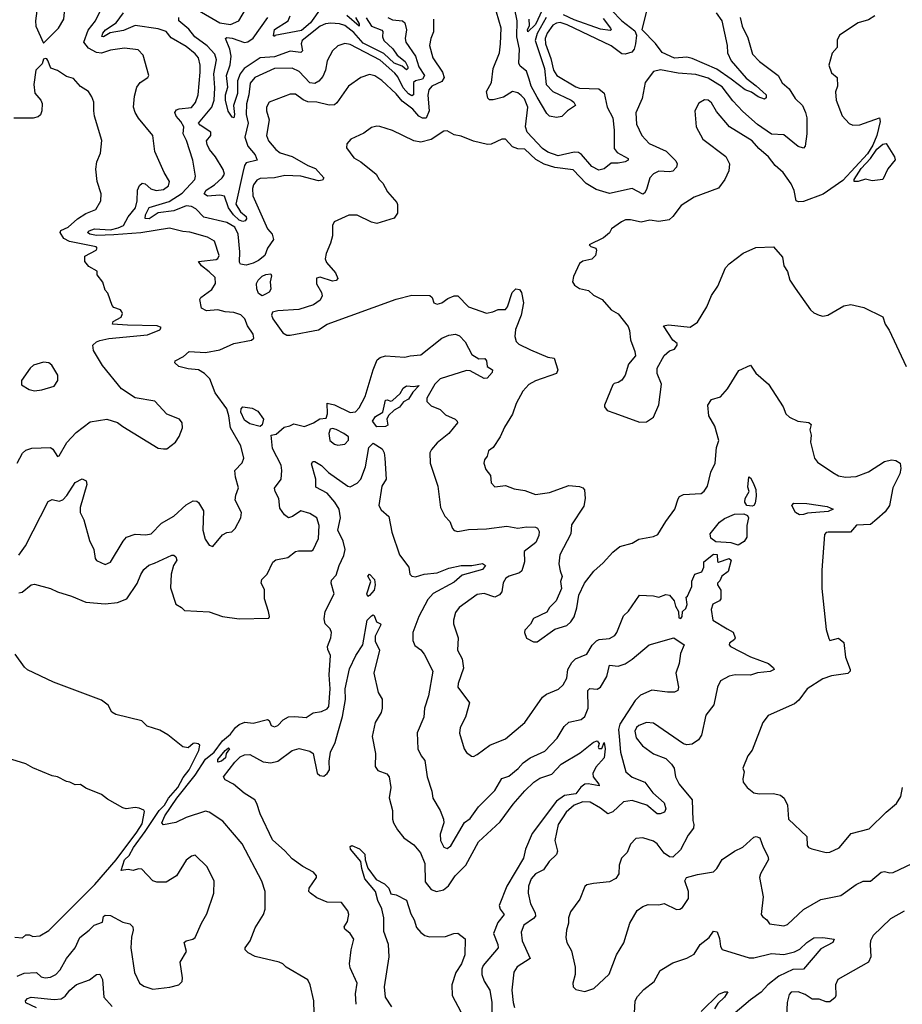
# Model space of a CAD drawing. Extents: x 1552294 to 1694791, y 811929 to 917222.
# Tile 506 of 643: x 1654660 to 1659666, y 879885 to 885472. Entities that reach past the tile are written whole.
import ezdxf

# ---------------------------------------------------------------- set-up
doc = ezdxf.new("R2010")
doc.units = 0

msp = doc.modelspace()

# ---------------------------------------------------------------- linework, layer by layer
at = {"layer": '0CON10XD'}
for points in [[(1654795, 885340), (1654881.2, 885425), (1654910, 885475), (1654917, 885533), (1654905.8, 885585), (1654876.7, 885626.7), (1654863, 885633), (1654843.9, 885636.1), (1654815, 885622), (1654757, 885523), (1654750, 885465), (1654752.5, 885435), (1654795, 885340)], [(1655668.5, 885528.5), (1655795.8, 885455), (1655855, 885445.3), (1655903.3, 885465), (1655974, 885586)], [(1657645.8, 885484.2), (1657595, 885393.8), (1657584.4, 885355), (1657636.8, 885195), (1657646.1, 885105), (1657684, 885064), (1657787.3, 885015), (1657802.7, 885005), (1657811.9, 884985), (1657766.9, 884955), (1657735, 884922.9), (1657705, 884917.8), (1657665, 884924.4), (1657649.2, 884939.2), (1657595, 885032.5), (1657561, 885095), (1657550.3, 885135), (1657535, 885179.4), (1657499.5, 885209.5), (1657492, 885225), (1657494.8, 885305), (1657479.7, 885375), (1657482.4, 885465), (1657452.7, 885605)], [(1654655, 882434.4), (1654693, 882487), (1654821.4, 882738.6), (1654845, 882749.7), (1654885, 882740.7), (1654905, 882747.5), (1654928.1, 882771.9), (1654975, 882846.9), (1655015, 882867.5), (1655036.4, 882856.4), (1655040.8, 882835), (1655003.4, 882705), (1655003.1, 882675), (1655024, 882634), (1655057, 882517), (1655080, 882465), (1655088, 882415), (1655095, 882403.8), (1655145, 882380), (1655175.6, 882394.4), (1655246.9, 882513.1), (1655266, 882535), (1655315, 882553.1), (1655375, 882549.1), (1655406.1, 882553.9), (1655464.5, 882615.5), (1655535, 882654.5), (1655605, 882719.4), (1655645, 882741.9), (1655665, 882740.6), (1655675, 882733.1), (1655702.2, 882685), (1655699.4, 882575), (1655712.5, 882525), (1655735, 882490), (1655755, 882483.8), (1655810.8, 882549.2), (1655835, 882562.2), (1655863.9, 882566.1), (1655883.3, 882585), (1655914, 882645), (1655918.1, 882675), (1655882.5, 882745), (1655885.8, 882774.2), (1655901.4, 882815), (1655884.4, 882875.6), (1655880.8, 882915), (1655922.3, 882957.7), (1655932, 882985), (1655914.4, 883055), (1655856.4, 883156.4), (1655846.9, 883225), (1655835, 883264.3), (1655769.5, 883355), (1655739.4, 883435), (1655708.2, 883465), (1655675.2, 883485.2), (1655615, 883491.1), (1655562.5, 883505), (1655540, 883525), (1655542.7, 883537.3), (1655588.9, 883561.1), (1655621.4, 883588.6), (1655715, 883583.4), (1655795, 883598), (1655874.2, 883635), (1655975, 883653.8), (1655989, 883665), (1655985, 883688.4), (1655953.1, 883735), (1655938.1, 883775), (1655915, 883798.3), (1655875, 883811.4), (1655824.8, 883814.8), (1655785, 883825.4), (1655719.5, 883819.5), (1655692.2, 883835), (1655681.4, 883885), (1655686.9, 883895), (1655749.2, 883940.7), (1655771.7, 883975), (1655768.6, 884008.6), (1655735, 884041.7), (1655691.8, 884075), (1655675, 884100), (1655775, 884111.2), (1655785, 884116.7), (1655791.4, 884135), (1655764.7, 884214.7), (1655725, 884238.9), (1655625, 884267.1), (1655585, 884269.5), (1655510.2, 884290.2), (1655347.3, 884262.7), (1655195, 884252), (1655095, 884247.8), (1655057.5, 884255), (1655045.6, 884265), (1655054.3, 884275), (1655085, 884285.7), (1655175, 884280), (1655219.6, 884290.4), (1655248.1, 884305), (1655276.2, 884353.8), (1655317.5, 884405), (1655327.2, 884445), (1655328.7, 884505), (1655339.4, 884530.6), (1655354.5, 884545.5), (1655371.7, 884541.7), (1655405, 884511.9), (1655435, 884502.6), (1655475, 884508.2), (1655505, 884529.4), (1655509.6, 884555), (1655479.5, 884605), (1655427.5, 884725), (1655415.6, 884815.6), (1655335, 884914.2), (1655315.5, 884945), (1655305.5, 884975), (1655311.4, 885038.6), (1655325, 885090), (1655343.7, 885116.3), (1655387.5, 885145), (1655392.5, 885155), (1655361.2, 885271.2), (1655332, 885302), (1655255, 885310.9), (1655175, 885299.5), (1655125, 885283.3), (1655095, 885285.2), (1655050.3, 885310.3), (1655024, 885344), (1655047.9, 885412.1), (1655090.8, 885465), (1655121, 885529)], [(1656371.1, 885538.9), (1656310.6, 885455), (1656259.1, 885410.9), (1656107, 885383), (1656105, 885377.5), (1656100, 885380), (1656105, 885416.7), (1656183.1, 885465), (1656194.4, 885494.4)], [(1658016.8, 885526.8), (1658075, 885466.6), (1658150, 885410), (1658159.1, 885385), (1658153.4, 885335), (1658146.1, 885305), (1658131.9, 885288.1), (1658095, 885276.9), (1658075, 885278.8), (1658015, 885323.5), (1657765, 885443.8), (1657725, 885455.9), (1657705, 885453.5), (1657685, 885441.4), (1657651.4, 885395), (1657639.8, 885365), (1657642.1, 885335), (1657672.4, 885252.4), (1657688.7, 885185), (1657706.1, 885155), (1657815, 885091.1), (1657835.4, 885084.6), (1657945, 885079.6), (1657975.5, 885055), (1657992.6, 884975), (1658024.6, 884915), (1658032.7, 884845), (1658031.7, 884741.8), (1658049.2, 884719.2), (1658110.8, 884685), (1658111.2, 884675), (1658094.6, 884665.4), (1658055, 884658.7), (1658015, 884658.6), (1657975, 884625.3), (1657945, 884618.8), (1657905, 884638.4), (1657847.5, 884707.5), (1657829.2, 884719.2), (1657805, 884720.7), (1657715, 884700.6), (1657655, 884720.6), (1657625, 884741.9), (1657539.1, 884835), (1657529.3, 884865), (1657542.9, 884975), (1657522.6, 885022.6), (1657505, 885042.3), (1657485, 885057.8), (1657455, 885065.2), (1657405, 885032.3), (1657345, 885017.5), (1657325, 885018.1), (1657315, 885026.9), (1657307.9, 885065), (1657337.1, 885115), (1657346.6, 885195), (1657381.1, 885285), (1657386.7, 885335), (1657390.9, 885425), (1657365.3, 885515)], [(1657622.8, 885527.2), (1657585.1, 885445), (1657543, 885403), (1657541.3, 885415), (1657550.9, 885439.1), (1657549.6, 885475)], [(1657007.5, 885475), (1657006.4, 885403.6), (1656992.2, 885365), (1656983.8, 885325), (1657002.7, 885255), (1657058.4, 885175), (1657067.2, 885145), (1657055, 885121.2), (1656998.5, 885095), (1656980.3, 885075), (1656975.8, 885044.2), (1656983.4, 884955), (1656965, 884913.5), (1656945, 884913.1), (1656925, 884924.8), (1656890, 884965), (1656829.6, 885009.6), (1656795, 885051.6), (1656715, 885127.9), (1656675, 885152.9), (1656645, 885160.9), (1656595.3, 885144.7), (1656525, 885095.6), (1656459.6, 885000.4), (1656445, 884988.5), (1656415, 884987.5), (1656345, 885004.7), (1656295, 885006.8), (1656268, 885018), (1656225, 885050), (1656195, 885050), (1656075, 885004), (1656060, 884975), (1656060, 884955), (1656075.7, 884905), (1656060.6, 884815), (1656072.2, 884785), (1656113.3, 884735), (1656136.7, 884716.8), (1656205, 884696.8), (1656295, 884645.3), (1656338.2, 884628.2), (1656386.2, 884575), (1656377.4, 884562.6), (1656355, 884558), (1656254, 884584), (1656165, 884588.5), (1656105, 884575.2), (1656025, 884570.4), (1656005, 884561.1), (1655986.2, 884535), (1655980, 884515), (1655983, 884473), (1656065, 884285.7), (1656093.1, 884255), (1656099.2, 884225), (1656065.6, 884175), (1656051.5, 884135), (1656014.8, 884105), (1655985, 884090.4), (1655945, 884080), (1655913.1, 884085), (1655906.9, 884096.9), (1655908.7, 884155), (1655899.3, 884255), (1655880.3, 884295), (1655835, 884320.6), (1655705, 884351.6), (1655659, 884399), (1655635, 884412.5), (1655605, 884415.9), (1655535, 884386.8), (1655445, 884376.5), (1655395, 884343), (1655371.3, 884345), (1655373.3, 884365), (1655395, 884406.1), (1655508.5, 884441.5), (1655581.6, 884488.4), (1655652.9, 884565), (1655656.5, 884585), (1655642.9, 884675), (1655606.1, 884786.1), (1655587.1, 884825), (1655590.4, 884865), (1655574.8, 884895), (1655547, 884925), (1655539.3, 884945), (1655550, 884960), (1655565, 884967.4), (1655635, 884974.6), (1655658.2, 885001.8), (1655672.9, 885045), (1655684.2, 885175), (1655684.7, 885215), (1655675.3, 885255), (1655655, 885279.4), (1655605, 885319.3), (1655519.6, 885369.6), (1655490.7, 885405), (1655445, 885421.3), (1655315, 885439.8), (1655249.5, 885410.5), (1655172.9, 885397.1), (1655135, 885374.7), (1655126.4, 885376.4), (1655132.1, 885395), (1655147.8, 885415), (1655208.2, 885455), (1655249.3, 885510.7)], [(1656749.2, 885485), (1656775, 885472.3), (1656830.8, 885465), (1656844.1, 885454.1), (1656853.5, 885415), (1656846.5, 885365), (1656849.7, 885345), (1656905.2, 885265), (1656924.4, 885205), (1656955.5, 885155), (1656945.4, 885134.6), (1656905.1, 885124.9), (1656894.2, 885115.8), (1656893.3, 885046.7), (1656885, 885039.6), (1656865, 885052), (1656834.6, 885085), (1656805, 885148.7), (1656788.7, 885168.7), (1656705, 885243.2), (1656535, 885331.3), (1656505, 885337.9), (1656465, 885324.3), (1656433.7, 885296.3), (1656405, 885238.8), (1656394, 885185), (1656379.4, 885150.6), (1656356.8, 885123.2), (1656335, 885111.1), (1656305, 885113.5), (1656245, 885178.1), (1656205, 885197.2), (1656105, 885195.3), (1655994.8, 885145.2), (1655968, 885112), (1655960.7, 885045), (1655946.6, 884995), (1655944.8, 884935.2), (1655956.2, 884885), (1655938.1, 884805), (1655954.6, 884754.6), (1655995.9, 884705), (1656008.1, 884675), (1655945, 884659.5), (1655934.9, 884645.1), (1655925, 884605.8), (1655885.9, 884425), (1655912.6, 884382.6), (1655945.7, 884355), (1655947.1, 884342.9), (1655939.4, 884330.6), (1655925, 884327.1), (1655905, 884334.1), (1655873.2, 884365), (1655844.2, 884405), (1655821.1, 884471.1), (1655795, 884477.3), (1655725, 884471.8), (1655707.3, 884485), (1655718.1, 884505), (1655765, 884535.8), (1655809.2, 884575), (1655821.3, 884595), (1655815, 884621.4), (1655770, 884695), (1655736.5, 884735), (1655722.7, 884765), (1655719.4, 884785), (1655744.3, 884815), (1655744.3, 884835), (1655683.3, 884873.3), (1655674.2, 884885), (1655749.5, 884975), (1655762.4, 885015), (1655766.6, 885085), (1655760.5, 885165), (1655776.4, 885245), (1655766.3, 885276.3), (1655723.3, 885323.3), (1655653.9, 885375), (1655618.8, 885418.8), (1655562.5, 885465), (1655562, 885485)], [(1655933.9, 885195), (1655910.6, 885165), (1655896.1, 885125), (1655895, 885053.8), (1655873.5, 884985), (1655878.9, 884935), (1655875.5, 884915), (1655865, 884920), (1655842.3, 884952.3), (1655828, 885015), (1655828.4, 885045), (1655841, 885089), (1655834.1, 885155.9), (1655853.7, 885216.3), (1655859.7, 885265), (1655851.8, 885305), (1655826.9, 885365), (1655835, 885370.9), (1655865, 885367.3), (1655935, 885342.7), (1655955, 885346.1), (1655985, 885368), (1656066.8, 885485)], [(1656625, 885482), (1656656, 885435), (1656715, 885413.3), (1656720, 885405), (1656717.4, 885375), (1656725.5, 885355), (1656776.1, 885306.1), (1656801.7, 885271.7), (1656846.7, 885235), (1656861.9, 885205), (1656862.5, 885195), (1656855, 885187.5), (1656828.8, 885208.8), (1656785, 885226.5), (1656725, 885279.7), (1656609.3, 885339.3), (1656555, 885400.4), (1656505, 885439.3), (1656475, 885449.2), (1656425, 885452.5), (1656395, 885448.4), (1656364.6, 885435), (1656261.8, 885355), (1656256.9, 885335), (1656263.7, 885296.3), (1656255, 885286.5), (1656195, 885293.8), (1656105, 885262.3), (1656025, 885256.6), (1655933.9, 885195)], [(1658746.6, 885485), (1658757.3, 885435), (1658789.9, 885369.9), (1658816.7, 885276.7), (1658855.6, 885235), (1658961.9, 885155), (1658984.7, 885114.7), (1659025, 885079.1), (1659058.5, 885025), (1659100.9, 884985), (1659117.1, 884945), (1659124.1, 884915), (1659124.6, 884825), (1659115.8, 884755), (1659105, 884743.1), (1659075, 884753.5), (1658995, 884819.5), (1658925, 884823.3), (1658845, 884876.7), (1658761, 884951), (1658705, 885012.2), (1658645, 885091.7), (1658565, 885140), (1658495, 885161), (1658395, 885168.7), (1658295, 885187.3), (1658255, 885178.6), (1658207.5, 885115), (1658190.8, 885025), (1658155.6, 884944.4), (1658158.9, 884878.9), (1658188.6, 884815), (1658230, 884770), (1658326.7, 884726.7), (1658381.2, 884671.2), (1658389.5, 884655), (1658385.6, 884635), (1658365, 884612.9), (1658345, 884608.2), (1658285, 884612.4), (1658255, 884596.8), (1658235, 884574.4), (1658215, 884508.1), (1658205, 884487.8), (1658195, 884482.3), (1658135, 884514.6), (1658005, 884486.1), (1657929, 884509), (1657873.4, 884543.4), (1657800.1, 884620.1), (1657695, 884634.2), (1657635, 884652.3), (1657588.4, 884678.4), (1657525, 884737.2), (1657485, 884739.3), (1657455, 884751.5), (1657415, 884794.5), (1657395, 884794.4), (1657335, 884766.9), (1657313.7, 884763.7), (1657235, 884783.6), (1657165, 884811.8), (1657125, 884818.9), (1657085, 884842), (1657065, 884840), (1656995, 884791.9), (1656935, 884778.1), (1656895, 884785.7), (1656773.9, 884843.9), (1656703.6, 884866.4), (1656685, 884868.8), (1656655, 884861.2), (1656612.1, 884827.9), (1656538, 884795), (1656515, 884767.5), (1656514.2, 884745), (1656555, 884688), (1656595, 884665.8), (1656681.2, 884595), (1656698.8, 884565), (1656720, 884545), (1656746.7, 884495), (1656798.8, 884435), (1656804, 884424), (1656803.8, 884375), (1656784.2, 884345.8), (1656685, 884315.7), (1656655, 884323.1), (1656575, 884362.7), (1656527.2, 884362.8), (1656444.2, 884325.8), (1656433.8, 884305), (1656433.9, 884276.1), (1656434, 884245), (1656424, 884205), (1656398, 884145), (1656392.2, 884115), (1656400.7, 884095), (1656451.6, 884035), (1656465.6, 884004.4), (1656455, 883992.5), (1656435, 883988.5), (1656365, 884010.8), (1656344.4, 884005.6), (1656344.2, 883974.2), (1656372, 883925), (1656375.8, 883905), (1656365, 883881.2), (1656326, 883855), (1656242.7, 883827.3), (1656125, 883820.6), (1656095, 883812.4), (1656088.2, 883795), (1656095.7, 883775), (1656152.3, 883695), (1656175, 883681.7), (1656195, 883681.3), (1656355, 883713), (1656403.5, 883745), (1656795, 883886.9), (1656885, 883910), (1656986.5, 883906.5), (1657000, 883895), (1657010, 883865), (1657027.5, 883857.5), (1657055, 883866.5), (1657089.2, 883890.8), (1657125, 883904.5), (1657145, 883905.6), (1657205, 883843.5), (1657307.3, 883807.3), (1657344.5, 883814.5), (1657375, 883828.5), (1657415, 883827.7), (1657426.5, 883843.5), (1657454.4, 883925), (1657475, 883945.7), (1657495, 883941.2), (1657506.9, 883925), (1657517.5, 883865), (1657504.6, 883795), (1657473.1, 883715), (1657468.9, 883675), (1657476.2, 883646.2), (1657491.5, 883631.5), (1657558.1, 883598.1), (1657655, 883556.9), (1657691.7, 883551.7), (1657713.3, 883485), (1657705, 883464.6), (1657585, 883423.8), (1657548.3, 883401.7), (1657514.5, 883365), (1657476.7, 883295), (1657455.6, 883234.4), (1657410.2, 883159.8), (1657386, 883105), (1657346.2, 883045), (1657318.8, 883025), (1657312, 882995), (1657296, 882975), (1657292.5, 882955), (1657305, 882920), (1657330.8, 882885), (1657335, 882843.3), (1657355, 882822), (1657415, 882829.2), (1657465, 882809.4), (1657525, 882800), (1657585, 882777.1), (1657665, 882789.3), (1657775, 882828.4), (1657835, 882823.5), (1657855, 882815.7), (1657863.6, 882805), (1657868, 882755), (1657859.1, 882710.9), (1657790.8, 882605), (1657787.1, 882555), (1657724.2, 882435), (1657718, 882385), (1657726.2, 882345), (1657736.4, 882313.6), (1657727.5, 882285), (1657733.3, 882245), (1657703.3, 882175), (1657665, 882136.7), (1657649.3, 882110.7), (1657573.8, 882075), (1657557.3, 882042.7), (1657525, 882007.5), (1657523.8, 881995), (1657535, 881963.3), (1657575, 881941.2), (1657595, 881941.2), (1657695.5, 882014.5), (1657763.8, 882035), (1657786, 882055), (1657805.6, 882084.4), (1657821.2, 882135), (1657832.5, 882207.5), (1657864.4, 882275.6), (1657916.3, 882343.7), (1657969.8, 882390.2), (1658025, 882450.8), (1658065, 882482.5), (1658135, 882502), (1658171.2, 882525), (1658255, 882539.1), (1658279.4, 882550.6), (1658324.2, 882625), (1658375.7, 882695), (1658395.8, 882754.2), (1658403.2, 882766.8), (1658425, 882778.1), (1658525, 882783.2), (1658543, 882797), (1658561.5, 882825), (1658581.1, 882905), (1658604.5, 882955.5), (1658612.2, 883045), (1658626.5, 883085), (1658602.2, 883165), (1658569.5, 883225), (1658564.2, 883285.8), (1658585, 883316.7), (1658635, 883332.5), (1658675, 883378), (1658739.1, 883480.9), (1658805, 883511.2), (1658835, 883466.7), (1658906.7, 883405), (1658990, 883275), (1659006.4, 883236.4), (1659026.1, 883216.1), (1659073.9, 883193.9), (1659137, 883187), (1659150, 883175), (1659142.5, 883145), (1659150, 883115), (1659146.2, 883075), (1659168.8, 882985), (1659185, 882961.2), (1659272.9, 882902.9), (1659305, 882883.8), (1659345, 882876), (1659405, 882880), (1659475, 882906.4), (1659566.2, 882965), (1659605, 882975.6), (1659630.3, 882970.3), (1659653.3, 882955), (1659658.8, 882925), (1659651.9, 882895), (1659611.9, 882815), (1659593.3, 882715), (1659569.5, 882680.5), (1659522.5, 882637.5), (1659485, 882608.5), (1659405.8, 882604.2), (1659373.3, 882565), (1659245, 882563.8), (1659235, 882562.6), (1659225, 882551.5), (1659210.7, 882349.3), (1659209.8, 882245), (1659235, 882012.5), (1659250, 881960), (1659255, 881950), (1659305, 881962.5), (1659335, 881937.5), (1659344.3, 881855), (1659371.2, 881785), (1659370, 881775), (1659357, 881763), (1659265, 881749.5), (1659215, 881732.9), (1659126.9, 881675), (1659078.8, 881611.2), (1659055, 881590), (1658905, 881524), (1658875.8, 881485), (1658815, 881326.7), (1658790, 881295), (1658762, 881225), (1658768.8, 881205), (1658761.2, 881165), (1658763.8, 881145), (1658785.8, 881115.8), (1658824.2, 881084.2), (1658855, 881079.2), (1658935, 881081.8), (1658975, 881070.9), (1658996.7, 881055), (1659015.5, 881015), (1659020.6, 880935), (1659125, 880836.7), (1659126.7, 880786.7), (1659134.2, 880774.2), (1659153, 880767)], [(1656564.8, 885485), (1656585, 885448.1), (1656585.3, 885434.7), (1656516.2, 885496.2)], [(1657969.2, 885479.2), (1658011.8, 885425), (1658014.4, 885415), (1658009.5, 885410.5), (1657955, 885418.1), (1657805, 885471.9), (1657745, 885500.4)], [(1659510, 885495), (1659475, 885470.6), (1659415, 885454.4), (1659310, 885385), (1659296.4, 885356.4), (1659297.5, 885315), (1659268.3, 885281.7), (1659250, 885215), (1659265, 885170), (1659296.7, 885145), (1659298.8, 885095), (1659287.3, 885062.7), (1659292, 885015), (1659325, 884926.7), (1659365, 884883.8), (1659385, 884873.8), (1659425, 884876.2), (1659536.2, 884916.2), (1659540, 884895), (1659522, 884815), (1659498.8, 884761.2), (1659468, 884712), (1659329.5, 884560.5), (1659217.3, 884482.7), (1659105, 884440), (1659078.3, 884438.3), (1659064, 884444), (1659052.3, 884502.3), (1659035, 884540), (1658990.8, 884605), (1658945, 884644.3), (1658907.8, 884695), (1658852.1, 884742.1), (1658815, 884785.6), (1658685.8, 884865), (1658611.5, 884951.5), (1658585, 885001.2), (1658565, 885016), (1658545, 885018), (1658512.2, 884997.8), (1658489.2, 884955), (1658497.5, 884865), (1658535.8, 884795), (1658665.6, 884695.6), (1658685.8, 884655), (1658682.5, 884615), (1658660, 884565), (1658623, 884517), (1658485, 884465.8), (1658412.4, 884417.6), (1658364.5, 884355.5), (1658343.2, 884336.8), (1658285, 884327.1), (1658235, 884335.5), (1658185, 884322.9), (1658125, 884335.7), (1658095.8, 884335.8), (1658073.3, 884325), (1658016.7, 884285), (1658005, 884263.3), (1657971.2, 884235), (1657890, 884195), (1657900, 884185), (1657927.5, 884175), (1657932.5, 884165), (1657926.2, 884135), (1657905, 884114), (1657855, 884102.5), (1657835, 884089.4), (1657801.2, 884015), (1657795.8, 883985), (1657807.8, 883965), (1657835, 883946.5), (1657886, 883936), (1657915, 883910), (1657963.3, 883885), (1658015, 883826.2), (1658055, 883803.3), (1658110.7, 883730.7), (1658118.8, 883708.8), (1658123.8, 883655), (1658150, 883590), (1658153.8, 883565), (1658113, 883517), (1658093.8, 883455), (1658075, 883427.5), (1658055, 883413.3), (1658031.7, 883408.3), (1658025, 883400), (1657977.5, 883285), (1657977.5, 883275), (1657992.5, 883255), (1658035, 883238.8), (1658175, 883187.5)], [(1658610.5, 885510.5), (1658642.9, 885465), (1658672.7, 885325), (1658675.4, 885285), (1658695, 885238.9), (1658780.5, 885140.5), (1658837.9, 885097.9), (1658894.6, 885045), (1658895, 885028), (1658885, 885021.8), (1658848.6, 885035), (1658810.4, 885060.4), (1658775, 885074.2), (1658695.2, 885135.2), (1658615, 885190.9), (1658475, 885252.6), (1658445, 885259.6), (1658375, 885254.5), (1658305, 885285.8), (1658266.7, 885336.7), (1658190, 885415), (1658216.8, 885523.2)], [(1654645, 882956.7), (1654677, 883013), (1654695, 883028.8), (1654728.3, 883041.7), (1654835, 883044.4), (1654848.6, 883035), (1654875, 882993.8), (1654885, 882998), (1654926.7, 883073.3), (1654980.5, 883129.5), (1655060, 883190), (1655155, 883205.6), (1655215, 883185.8), (1655244.5, 883164.5), (1655445, 883040), (1655475, 883036.7), (1655495, 883036.7), (1655543.3, 883075), (1655565, 883107.5), (1655583.9, 883156.1), (1655581.2, 883185), (1655567.5, 883205), (1655494.2, 883234.2), (1655427, 883307), (1655315, 883325.7), (1655236.9, 883376.9), (1655130.4, 883510.4), (1655079.6, 883595), (1655074.4, 883625), (1655095, 883644.5), (1655115, 883652.5), (1655165, 883663.1), (1655385, 883683.8), (1655455, 883712.5), (1655462.5, 883725), (1655440, 883735), (1655271.2, 883738.8), (1655186.7, 883745), (1655190.7, 883759.3), (1655236.7, 883785), (1655243.3, 883805), (1655240, 883815), (1655232.5, 883825), (1655195, 883838.8), (1655185, 883850), (1655160.6, 883920.6), (1655145, 883936.7), (1655132.2, 883982.2), (1655100, 884025), (1655100, 884045), (1655051.7, 884071.7), (1655030.3, 884100.3), (1655030, 884130), (1655093.8, 884165), (1655100, 884175), (1655094.1, 884184.1), (1654943.4, 884213.4), (1654911.1, 884231.1), (1654889.2, 884265), (1654894.2, 884275.8), (1654935, 884295.9), (1654987.9, 884342.1), (1655035, 884371.6), (1655091.2, 884395), (1655120, 884445), (1655122.2, 884485), (1655100.6, 884555), (1655091.9, 884625), (1655097.5, 884665), (1655118.6, 884715), (1655126.4, 884786.4), (1655084.4, 884925), (1655081.5, 884955), (1655080.8, 885005), (1655070, 885035), (1655050, 885065), (1655005, 885092.5), (1654965, 885138.8), (1654925, 885150), (1654875, 885184), (1654837.5, 885197.5), (1654820.7, 885240.7), (1654815, 885250), (1654805, 885252.5), (1654795, 885247.5), (1654787.5, 885222.5), (1654752.2, 885185), (1654740, 885105), (1654746.7, 885055), (1654780, 885015), (1654787.2, 884997.2), (1654786, 884955), (1654778.1, 884931.9), (1654765, 884921.5), (1654735.8, 884914.3), (1654627.3, 884912.7)], [(1659393.9, 884553.9), (1659394, 884565), (1659432.4, 884627.6), (1659486.3, 884683.7), (1659522.1, 884737.9), (1659555, 884766), (1659575, 884770), (1659622.5, 884695), (1659626.4, 884676.4), (1659583.9, 884626.1), (1659556.2, 884565), (1659495, 884557.5), (1659457, 884567), (1659415, 884554), (1659393.9, 884553.9)], [(1658175, 883187.5), (1658215, 883190), (1658255, 883217.5), (1658286.2, 883286.2), (1658300, 883405), (1658276.2, 883465), (1658276.2, 883495), (1658315, 883566.7), (1658345, 883593.3), (1658375, 883603.3), (1658390, 883625), (1658390, 883635), (1658364.2, 883654.2), (1658312, 883735), (1658339.4, 883740.6), (1658462.7, 883727.3), (1658504, 883755), (1658557.9, 883842.1), (1658585, 883906.7), (1658620.3, 883959.7), (1658664.2, 884065), (1658685, 884086.7), (1658763.4, 884146.6), (1658835, 884180), (1658935, 884183.3), (1658986.7, 884125), (1658993.8, 884075), (1659015, 884042.5), (1659028, 883995), (1659057.9, 883947.9), (1659145.8, 883825.8), (1659165, 883808.8), (1659195, 883796.2), (1659215, 883790), (1659243.9, 883796.1), (1659335, 883849.2), (1659375, 883856), (1659448.8, 883838.8), (1659555, 883786.2), (1659570, 883745), (1659591.2, 883711.2), (1659687.5, 883505)], [(1656035, 883905.4), (1656015, 883919.2), (1656004.7, 883945), (1656003.3, 883975), (1656013, 883995), (1656035, 884016.7), (1656056.9, 884026.9), (1656085, 884029.6), (1656088.7, 884018.7), (1656080.4, 883985), (1656085, 883943.3), (1656075, 883925.6), (1656055, 883914.4), (1656035, 883905.4)], [(1654655, 882219.2), (1654675, 882224.5), (1654725, 882264.7), (1654745, 882268.4), (1654835.2, 882245.2), (1654875, 882224.8), (1654955, 882201.2), (1655035, 882166.3), (1655145, 882158.4), (1655215.1, 882164.9), (1655268.8, 882185), (1655326.6, 882273.4), (1655346.5, 882323.5), (1655365, 882351.9), (1655392.7, 882377.3), (1655425, 882388.2), (1655524, 882434), (1655535, 882434.2), (1655545.8, 882425), (1655550.6, 882405), (1655532.1, 882375), (1655518.9, 882325), (1655515, 882247.5), (1655545.6, 882155.6), (1655577.2, 882137.2), (1655595, 882118.9), (1655735, 882111.3), (1655810.8, 882085), (1655905, 882071.8), (1656074, 882076), (1656077.8, 882085), (1656072.3, 882115), (1656049.2, 882185), (1656048.9, 882238.9), (1656029.7, 882275), (1656033.6, 882296.4), (1656063.3, 882325), (1656096.6, 882393.4), (1656112.7, 882407.3), (1656180.2, 882419.8), (1656225, 882454.2), (1656240.9, 882459.1), (1656315, 882458.6), (1656325, 882464.3), (1656355, 882528.8), (1656358.8, 882601.2), (1656345, 882645.8), (1656305, 882670.6), (1656255, 882684.4), (1656207.4, 882652.6), (1656185, 882646), (1656162.4, 882662.4), (1656135, 882701.2), (1656130.6, 882755), (1656109.1, 882795), (1656105.6, 882814.4), (1656142.7, 882865), (1656147.9, 882915), (1656142.5, 882945), (1656095, 883038.8), (1656086, 883114), (1656115, 883120), (1656160.6, 883159.4), (1656193.1, 883166.9), (1656215, 883179.2), (1656275, 883164.2), (1656327.5, 883185), (1656362.7, 883207.3), (1656398.3, 883211.7), (1656406, 883235), (1656405, 883295.8), (1656445, 883287.6), (1656535, 883243.1), (1656565, 883246.6), (1656585, 883269.7), (1656618.9, 883335), (1656664.3, 883485), (1656687.9, 883542.1), (1656704.2, 883555.8), (1656734.3, 883565.7), (1656845, 883557.1), (1656875, 883565.7), (1656935, 883570), (1657055, 883664.4), (1657095, 883681.8), (1657132.7, 883687.3), (1657155, 883677.6), (1657186.8, 883645), (1657225, 883573.1), (1657265, 883548.1), (1657299.2, 883549.2), (1657307, 883537), (1657311.1, 883505), (1657342.1, 883485), (1657339.6, 883470.4), (1657312.4, 883437.6), (1657295, 883436.6), (1657215, 883479), (1657195, 883481.3), (1657045, 883434.4), (1657015.3, 883405), (1656968.6, 883325), (1656969.2, 883305), (1656995, 883280.6), (1657045, 883260.8), (1657075, 883230), (1657130, 883205), (1657142, 883195), (1657143.1, 883185), (1657093.8, 883125), (1657028.8, 883071.2), (1656996.7, 883033.3), (1656985.8, 883015), (1656987.5, 882955), (1657032.5, 882825), (1657046.7, 882705), (1657072, 882655), (1657100.8, 882625), (1657114.3, 882585), (1657124.6, 882574.6), (1657145, 882567.5), (1657205, 882578.9), (1657307.2, 882582.8), (1657422.4, 882597.6), (1657485, 882586.4), (1657535, 882594.4), (1657585, 882592.9), (1657597.8, 882587.8), (1657607.2, 882567.2), (1657604.6, 882545), (1657586.9, 882505), (1657521.8, 882455), (1657522.6, 882395), (1657508.2, 882345), (1657495.7, 882334.3), (1657435.8, 882315), (1657417.3, 882302.7), (1657402.5, 882277.5), (1657394.1, 882225.9), (1657382.3, 882207.7), (1657355, 882195.4), (1657295, 882217.1), (1657255, 882210.5), (1657153.3, 882136.7), (1657132.5, 882107.5), (1657120.6, 882065), (1657121.4, 882045), (1657146.9, 881965), (1657143.6, 881895), (1657169.6, 881845), (1657178.3, 881791.7), (1657148, 881705), (1657146.2, 881685), (1657212, 881595), (1657189.5, 881515), (1657159.4, 881455), (1657154.3, 881424.3), (1657182, 881335), (1657195, 881313.8), (1657222.7, 881292.7), (1657235, 881292), (1657255, 881302), (1657326.2, 881355), (1657415, 881390.8), (1657524.4, 881485), (1657625, 881627.5), (1657648.8, 881645), (1657716.2, 881673.8), (1657742.8, 881697.2), (1657763.5, 881735), (1657770, 881785), (1657791.1, 881825), (1657812.9, 881845), (1657877.3, 881872.7), (1657906.3, 881923.7), (1657931.7, 881948.3), (1657947.5, 881955), (1658005, 881960), (1658035, 881978.6), (1658047.8, 881995), (1658085, 882090), (1658114.2, 882115.8), (1658175, 882206.2), (1658255, 882203.8), (1658285, 882196), (1658325, 882210), (1658345.9, 882205.9), (1658372.5, 882175), (1658380, 882145), (1658397.5, 882115), (1658398.3, 882078.3), (1658410, 882075), (1658417.5, 882085), (1658420, 882115), (1658438.3, 882131.7), (1658446.4, 882153.6), (1658440, 882195), (1658448.3, 882201.7), (1658472.5, 882255), (1658473, 882287), (1658490, 882325), (1658530, 882340), (1658540, 882365), (1658540, 882395), (1658595, 882440), (1658617, 882437), (1658618.3, 882398.3), (1658623.3, 882393.3), (1658685, 882415.6), (1658696.4, 882405), (1658679.2, 882340.9), (1658643.5, 882315), (1658632, 882288), (1658618.8, 882275), (1658618.8, 882265), (1658636.7, 882235), (1658637.5, 882185), (1658630, 882175), (1658592.5, 882155), (1658582.5, 882125), (1658592.5, 882065), (1658673.3, 882015)], [(1654745, 883366), (1654785, 883372.5), (1654855, 883393.3), (1654875.8, 883424.2), (1654876, 883455), (1654842.6, 883512.6), (1654825, 883525.7), (1654795, 883528.8), (1654738, 883512), (1654719.1, 883495), (1654670, 883425), (1654670.7, 883400.7), (1654714.1, 883374.1), (1654745, 883366)], [(1656685, 883162.8), (1656660.7, 883195), (1656679, 883221), (1656720, 883245), (1656735, 883313.8), (1656745, 883316), (1656765, 883307.1), (1656775, 883311.4), (1656818.5, 883351.5), (1656835, 883380.8), (1656854.2, 883395), (1656895, 883390.6), (1656925.6, 883395.6), (1656890.8, 883359.2), (1656865, 883319.3), (1656836.8, 883303.2), (1656815, 883273.1), (1656783.5, 883256.5), (1656752.9, 883227.1), (1656743.3, 883205), (1656748.8, 883171.2), (1656735, 883163.4), (1656685, 883162.8)], [(1656025, 883164.2), (1655965, 883178.9), (1655935, 883199.1), (1655914.9, 883245), (1655917.3, 883265), (1655925, 883274.7), (1655978.2, 883268.2), (1656010.6, 883250.6), (1656042.5, 883205), (1656035.8, 883174.2), (1656025, 883164.2)], [(1656465, 883057.5), (1656505, 883064.3), (1656525, 883086.7), (1656524.4, 883105), (1656498.5, 883125), (1656455, 883145.9), (1656435, 883151.8), (1656421.5, 883148.5), (1656413.6, 883123.6), (1656420, 883085), (1656445, 883064.2), (1656465, 883057.5)], [(1655936.8, 881486.8), (1655985, 881480), (1656065, 881501.4), (1656075.5, 881495.5), (1656086.9, 881466.9), (1656105, 881459.2), (1656125, 881466.9), (1656155, 881498.5), (1656185, 881515.5), (1656221.1, 881518.9), (1656285, 881512.5), (1656325, 881539.4), (1656372.5, 881547.5), (1656405, 881562), (1656414.4, 881575.6), (1656421.2, 881675), (1656416, 881755), (1656424, 881865), (1656407.5, 881897.5), (1656405.7, 881915), (1656425.4, 881965), (1656428.5, 881995), (1656421.5, 882015), (1656393.1, 882045), (1656388, 882072), (1656392.5, 882115), (1656443.3, 882215), (1656427.5, 882275), (1656428.3, 882291.7), (1656455, 882320), (1656471.4, 882375), (1656498.2, 882431.8), (1656505.4, 882465), (1656495, 882513.8), (1656465.6, 882575), (1656479.2, 882645), (1656472.3, 882695), (1656448.4, 882735), (1656404, 882785), (1656340.4, 882820.4), (1656339.4, 882865), (1656315, 882952.5), (1656322.5, 882965), (1656335, 882966.1), (1656372, 882942), (1656412.5, 882902.5), (1656520.8, 882825), (1656535, 882820.6), (1656575, 882841.5), (1656594.7, 882865.3), (1656621.2, 882935), (1656641.2, 883045), (1656665, 883069.5), (1656716.9, 883036.9), (1656727.9, 883015), (1656732.2, 882985), (1656738.2, 882865), (1656714.3, 882825), (1656697.8, 882715), (1656710.5, 882690.5), (1656753.1, 882653.1), (1656770.5, 882565), (1656814.5, 882435), (1656868, 882365), (1656873.8, 882326.2), (1656885, 882314.2), (1656905, 882311.4), (1656953.6, 882326.4), (1657027.4, 882332.6), (1657095, 882359.1), (1657165, 882375.4), (1657225.3, 882375.3), (1657285, 882386.8), (1657303.1, 882375), (1657285, 882352.8), (1657170.3, 882319.7), (1657125, 882281.4), (1657005, 882216.6), (1656975, 882182.2), (1656923.2, 882085), (1656889.6, 881995), (1656889.4, 881949.4), (1656900.6, 881920.6), (1656935, 881896), (1656955, 881871.2), (1657004.4, 881775), (1656979.2, 881635), (1656956.2, 881565), (1656952.5, 881515), (1656914.4, 881425.6), (1656918.6, 881335), (1656937.1, 881295), (1656958, 881268), (1656970.6, 881175), (1656997.5, 881095), (1657004.4, 881055), (1657045.6, 880985.6), (1657064.2, 880935), (1657065.7, 880915), (1657045, 880850), (1657047.5, 880815), (1657065, 880776.7), (1657085, 880770), (1657105.8, 880785), (1657183.9, 880916.1), (1657215, 880938.9), (1657263.3, 881005), (1657355, 881098.9), (1657394, 881166), (1657435, 881179.1), (1657487.4, 881222.6), (1657515.2, 881254.8), (1657555, 881283.8), (1657638.7, 881321.3), (1657708.9, 881395), (1657747.8, 881462.2), (1657774.7, 881485.3), (1657845, 881501.5), (1657865, 881518.1), (1657883.7, 881565), (1657883.3, 881666.7), (1657893.8, 881676.2), (1657935, 881673.8), (1657955, 881685.5), (1657990.6, 881745), (1658005, 881810), (1658055, 881804.7), (1658095, 881817.7), (1658135, 881843.6), (1658230.6, 881925), (1658371.1, 881965), (1658429.4, 881925), (1658408.5, 881875), (1658400.6, 881819.4), (1658381.4, 881765), (1658396, 881685), (1658393.3, 881665), (1658375, 881656.2), (1658335, 881655.7), (1658245, 881667.8), (1658180.8, 881639.2), (1658151.9, 881608.1), (1658064, 881475), (1658056.2, 881445), (1658061, 881405), (1658067.9, 881315), (1658097.5, 881205), (1658133.7, 881173.7), (1658205.6, 881145), (1658250.4, 881085), (1658315, 881027.8), (1658324.5, 880995), (1658316.9, 880975), (1658292.5, 880965), (1658275, 880966.5), (1658216.4, 881015), (1658135, 881042.4), (1658085, 881034.6), (1658025, 880976.8), (1657995.6, 880965.6), (1657955, 880997.8), (1657895, 881032.5), (1657855, 881033.1), (1657805, 881015.3), (1657759.6, 880975), (1657714.7, 880905), (1657694.6, 880815), (1657710, 880755), (1657704.4, 880735), (1657663.1, 880695), (1657631.4, 880648.6), (1657585, 880624.5), (1657562.1, 880597.9), (1657546.2, 880555), (1657544.6, 880515), (1657557.3, 880455), (1657583.9, 880405), (1657585.4, 880385), (1657575, 880371.5), (1657520, 880335), (1657504.5, 880294.5), (1657509.6, 880245), (1657556.5, 880145), (1657482.4, 880097.6), (1657462.1, 880067.9), (1657451.5, 879965), (1657458.5, 879895), (1657467.2, 879867.2)], [(1658815, 882711.9), (1658785, 882715.5), (1658773.7, 882733.7), (1658775.4, 882755), (1658798.1, 882795), (1658790.5, 882820.5), (1658795, 882877.5), (1658805, 882872.5), (1658821.2, 882845), (1658835.9, 882805.9), (1658837.7, 882767.7), (1658831.2, 882728.8), (1658824.3, 882715.7), (1658815, 882711.9)], [(1659082.4, 882662.4), (1659060.5, 882675), (1659040, 882715), (1659051.2, 882728.8), (1659125, 882727.8), (1659239.4, 882709.4), (1659274, 882695), (1659245, 882681.1), (1659127.8, 882672.2), (1659105, 882664.8), (1659082.4, 882662.4)], [(1658735, 882491.1), (1658695, 882502.9), (1658609.5, 882509.5), (1658580.6, 882530.6), (1658575.8, 882555), (1658629.5, 882620.5), (1658658.1, 882641.9), (1658715, 882665.7), (1658768.1, 882668.1), (1658788.4, 882658.4), (1658794.1, 882645), (1658785, 882602.5), (1658783.8, 882536.2), (1658768.7, 882511.3), (1658735, 882491.1)], [(1656635, 882199.4), (1656629.2, 882215), (1656651.1, 882285), (1656634.1, 882315), (1656645, 882326), (1656673.3, 882295), (1656676.5, 882265), (1656670, 882235), (1656645, 882204.7), (1656635, 882199.4)], [(1656569.1, 879885), (1656565.6, 879945), (1656574.4, 880005), (1656535, 880092.5), (1656530.6, 880115), (1656540, 880195), (1656556, 880255), (1656535, 880286.2), (1656505, 880311.2), (1656500, 880325), (1656519.2, 880355), (1656524.2, 880375), (1656527.5, 880395), (1656520.8, 880415), (1656485, 880462.9), (1656404.6, 880464.6), (1656345, 880488.6), (1656310, 880515), (1656300, 880525), (1656302, 880545), (1656343.3, 880605), (1656343.8, 880615), (1656326.7, 880635), (1656266.4, 880666.4), (1656205, 880710.8), (1656165, 880756), (1656095, 880818), (1656023.3, 880965), (1656006.2, 881025), (1655993.8, 881045), (1655933.3, 881083.3), (1655872, 881135), (1655825, 881159.4), (1655815.6, 881175), (1655880.1, 881259.9), (1655911.1, 881288.9), (1655935, 881301.4), (1655965, 881303.1), (1656041.2, 881261.2), (1656085, 881255.3), (1656125.3, 881264.7), (1656205, 881325.6), (1656245, 881335.7), (1656305, 881320.6), (1656325, 881308), (1656347.4, 881197.4), (1656362.8, 881182.8), (1656385, 881180), (1656405, 881194.4), (1656417.7, 881215), (1656415.5, 881265), (1656422.5, 881315), (1656449.9, 881370.1), (1656464.8, 881425), (1656491.6, 881518.4), (1656507.4, 881615), (1656506.1, 881675), (1656531.5, 881788.5), (1656567.7, 881865), (1656605.7, 881925), (1656631.6, 882065), (1656655, 882089.2), (1656665, 882095.5), (1656671.1, 882091.1), (1656683.8, 882055), (1656707.5, 882045), (1656708.3, 882038.3), (1656677.1, 881975), (1656677.1, 881945), (1656700.6, 881895), (1656668.5, 881765), (1656693.1, 881655), (1656715.7, 881615.7), (1656715.6, 881565), (1656709.8, 881540.2), (1656675.9, 881484.1), (1656658.5, 881405), (1656677.7, 881307.7), (1656677.3, 881235), (1656692, 881212), (1656742.3, 881192.3), (1656755.9, 881175.9), (1656766.2, 881115), (1656756.6, 881056.6), (1656775.6, 880985), (1656775.3, 880935), (1656781.2, 880915), (1656802.9, 880875), (1656839.7, 880829.8), (1656895, 880789.7), (1656933.3, 880745), (1656957.3, 880685), (1656960.8, 880580.8), (1656995, 880537.1), (1657025, 880524.5), (1657064.2, 880535), (1657093, 880557), (1657130, 880615), (1657190.7, 880675), (1657262.1, 880807.9), (1657385, 880920.5), (1657460.1, 881019.9), (1657525, 881095.6), (1657576.9, 881145), (1657610.9, 881169.1), (1657678.6, 881191.4), (1657732.3, 881247.7), (1657838.6, 881311.4), (1657915, 881372.9), (1657935, 881380), (1657947.5, 881365), (1657941.2, 881345), (1657945, 881337.5), (1657963, 881337), (1657975, 881370), (1657981.2, 881335), (1657975, 881284.2), (1657928.8, 881231.2), (1657911.5, 881195), (1657912.2, 881175), (1657945.6, 881135), (1657946.7, 881125), (1657885, 881136.3), (1657865, 881133.8), (1657842.1, 881117.9), (1657815, 881080.3), (1657749.6, 881070.4), (1657705, 881037.6), (1657567.1, 880855), (1657530, 880765), (1657518.7, 880715), (1657422.5, 880555), (1657380, 880445), (1657385.7, 880425.7), (1657408.7, 880395), (1657371.5, 880348.5), (1657347.5, 880287.5), (1657372.5, 880225), (1657374.5, 880205), (1657288.1, 880105), (1657280.5, 880085), (1657281.1, 880055), (1657295, 880016.2), (1657326.2, 879965), (1657337.5, 879895), (1657338.5, 879805)], [(1658673.3, 882015), (1658706.4, 881996.4), (1658718, 881965), (1658714.2, 881955), (1658687.1, 881935), (1658684.4, 881925), (1658691.9, 881915), (1658805, 881856.6), (1658908.3, 881818.3), (1658936.2, 881795), (1658940, 881785), (1658916.2, 881773.8), (1658845, 881766.1), (1658805, 881753.2), (1658717.5, 881755), (1658685, 881746.7), (1658635, 881720), (1658618.8, 881685), (1658597.1, 881585), (1658551.4, 881525), (1658527.9, 881412.1), (1658511.2, 881385), (1658475, 881361.4), (1658445, 881358.1), (1658425, 881362.9), (1658255, 881480), (1658215, 881484.4), (1658172, 881468), (1658157.9, 881455), (1658149.3, 881435), (1658157.4, 881397.4), (1658191.9, 881351.9), (1658255, 881306.7), (1658325, 881279.2), (1658357.8, 881247.8), (1658371.9, 881225), (1658380.6, 881175), (1658401.1, 881135), (1658475.3, 881045.3), (1658478.8, 880928.8), (1658484.4, 880905), (1658481.1, 880885), (1658451.5, 880845), (1658408.7, 880761.3), (1658365, 880720), (1658345, 880722.5), (1658315, 880742.9), (1658275, 880795.7), (1658255, 880811.1), (1658195, 880829.2), (1658155, 880826), (1658125, 880793.8), (1658105, 880746.7), (1658074, 880715), (1658060, 880675), (1658058.8, 880625), (1658041.7, 880598.3), (1658005, 880580), (1657915, 880570), (1657877.7, 880562.3), (1657865.8, 880554.2), (1657837.9, 880482.1), (1657785, 880410), (1657772.9, 880375), (1657772.9, 880345), (1657760.8, 880305), (1657757.5, 880265), (1657764.2, 880235), (1657790.7, 880189.3), (1657811.2, 880095), (1657810, 880055), (1657797.5, 880005), (1657800, 879985), (1657815, 879970), (1657865, 879957.5), (1657917.5, 879975), (1658004.2, 880055.8), (1658044.6, 880165.4), (1658086.5, 880233.5), (1658120.8, 880345), (1658161.7, 880418.3), (1658195, 880440), (1658225, 880450.8), (1658285, 880448.8), (1658315, 880456.2), (1658385, 880423.8), (1658404.2, 880425.8), (1658418.8, 880435), (1658454, 880485), (1658454, 880525), (1658433.6, 880586.4), (1658442.5, 880605), (1658505, 880622), (1658595, 880636.2), (1658615, 880656.2), (1658645, 880707.5), (1658715.4, 880754.6), (1658762.7, 880777.3), (1658825, 880833.1), (1658836.8, 880836.8), (1658859.1, 880829.1), (1658876.9, 880776.9), (1658904.4, 880725), (1658906.8, 880706.8), (1658861.5, 880625), (1658856.2, 880605), (1658877.5, 880495), (1658865.6, 880395), (1658872.7, 880382.7), (1658898, 880365), (1658912.5, 880342.5), (1658995, 880330), (1659015, 880338.8), (1659106.2, 880423.8), (1659205, 880479.4), (1659317.6, 880502.4), (1659405, 880564.2), (1659445, 880583.3), (1659485, 880584.2), (1659545.7, 880634.3), (1659565, 880639.2), (1659595, 880630.6), (1659615, 880632.2), (1659722, 880685)], [(1654645, 880044.8), (1654685, 880061.5), (1654756, 880066), (1654781.3, 880041.3), (1654804.6, 880034.6), (1654835, 880038.2), (1654865, 880053.5), (1654890.1, 880079.9), (1654925, 880144.4), (1654974.6, 880205.4), (1655001.1, 880265), (1655055, 880305.6), (1655082.9, 880335), (1655129.6, 880350.4), (1655135, 880382.5), (1655145, 880390), (1655175, 880389.4), (1655245, 880350.5), (1655285, 880342), (1655301.2, 880325), (1655303.8, 880305), (1655294.4, 880265.6), (1655290.6, 880205), (1655312.2, 880065), (1655339.2, 880005), (1655365, 879987.1), (1655415, 879971.9), (1655512.7, 879982.7), (1655563.3, 879995), (1655582, 880015), (1655584.1, 880035.9), (1655570, 880125), (1655606.2, 880185), (1655593.8, 880235), (1655605, 880245.8), (1655642.5, 880255), (1655656.2, 880265), (1655691.4, 880345), (1655722.4, 880397.6), (1655761.4, 880515), (1655763.2, 880583.2), (1655724.5, 880664.5), (1655655, 880732), (1655635, 880725.7), (1655605, 880702.9), (1655549.5, 880615), (1655491.8, 880578.2), (1655438.1, 880578.1), (1655415.2, 880585.2), (1655352.2, 880652.2), (1655335, 880654.7), (1655304.5, 880644.5), (1655275, 880650.6), (1655235, 880643.8), (1655255, 880705.2), (1655280.8, 880729.2), (1655306.1, 880775), (1655371, 880865), (1655451, 880985), (1655481.9, 881015), (1655503.8, 881055), (1655556.7, 881115), (1655588, 881172), (1655621, 881215), (1655676, 881325), (1655682.5, 881355), (1655673.3, 881363.3), (1655653.6, 881366.4), (1655643.8, 881365), (1655615, 881340.8), (1655586.1, 881346.1), (1655500, 881415), (1655455, 881440), (1655383, 881463), (1655352.7, 881492.7), (1655205, 881528.8), (1655183.2, 881543.2), (1655161.9, 881581.9), (1655125, 881611.2), (1654852.7, 881712.7), (1654705, 881783.8), (1654687.7, 881797.7), (1654635, 881872.5)], [(1656330, 879835), (1656327.8, 879905), (1656308.1, 879995), (1656294.5, 880024.5), (1656172.5, 880095), (1656152.5, 880115), (1656132.5, 880125), (1655995, 880156.7), (1655956.8, 880176.8), (1655940, 880195), (1655940, 880205), (1655967.1, 880245), (1655995, 880318.8), (1656043.5, 880395), (1656052.1, 880425), (1656052.9, 880525), (1656032.9, 880582.9), (1655922.5, 880795), (1655812.9, 880925), (1655735.3, 880975.3), (1655715, 880981.1), (1655604.4, 880945.6), (1655545.8, 880915.8), (1655475, 880903.3), (1655466.9, 880915), (1655484.3, 880955), (1655551.7, 881055), (1655656.2, 881185), (1655713.5, 881276.5), (1655764, 881315), (1655810.3, 881379.7), (1655855, 881418.9), (1655885, 881456.1), (1655905, 881473), (1655936.8, 881486.8)], [(1655785, 881258.8), (1655784.2, 881275), (1655825, 881326.2), (1655845, 881340.8), (1655850, 881335), (1655832.1, 881307.9), (1655826.7, 881283.3), (1655805, 881264.4), (1655785, 881258.8)], [(1654633.6, 880266.4), (1654677, 880263), (1654695, 880280), (1654715, 880280), (1654735, 880270), (1654775, 880273.3), (1654825, 880304.4), (1655087.3, 880565), (1655207.3, 880705), (1655325, 880861.6), (1655355, 880908.9), (1655368.8, 880978.8), (1655365, 880987.5), (1655338.3, 880998.3), (1655315, 881001.2), (1655265, 880994.2), (1655245, 881000.8), (1655158.3, 881048.3), (1655125, 881076.2), (1655035, 881111.2), (1655005, 881133.3), (1654975, 881131.2), (1654945, 881146.2), (1654925, 881148.8), (1654875, 881176.7), (1654845, 881181.2), (1654735, 881226.2), (1654695, 881248.8), (1654615, 881274)], [(1659153, 880767), (1659235, 880746), (1659255, 880748), (1659307.4, 880772.6), (1659375.6, 880854.4), (1659478.8, 880881.2), (1659575, 880976), (1659634.2, 881025), (1659657.1, 881065), (1659667.5, 881115)], [(1656770.1, 879870.1), (1656734.7, 879925), (1656728.9, 879985), (1656755.5, 880155), (1656751.6, 880225), (1656725, 880298.8), (1656725.6, 880375.6), (1656715, 880426.7), (1656691.5, 880475), (1656678.9, 880525), (1656617.2, 880597.2), (1656600.2, 880655), (1656595.3, 880695.3), (1656536.4, 880765), (1656535, 880781.2), (1656545, 880786), (1656586.8, 880766.8), (1656617.3, 880737.3), (1656620.4, 880705), (1656635, 880658), (1656682.5, 880592.5), (1656729.6, 880569.6), (1656753.3, 880543.3), (1656765, 880512.5), (1656795, 880506.7), (1656855, 880476.2), (1656878, 880398), (1656897.1, 880365), (1656911.7, 880321.7), (1656935, 880292), (1656957.5, 880275), (1656985, 880268.8), (1657075, 880270), (1657123, 880287), (1657145, 880288.8), (1657186.1, 880256.1), (1657185, 880166.7), (1657166.4, 880115), (1657133.6, 880066.4), (1657112, 879995), (1657112.5, 879935), (1657162.1, 879842.1)], [(1659677.3, 880412.7), (1659599, 880371), (1659500.9, 880275), (1659486.7, 880245), (1659484.4, 880225), (1659488, 880155), (1659473.8, 880125), (1659301.2, 880025), (1659287.5, 879995), (1659290, 879935), (1659285, 879923.8), (1659255, 879900), (1659235, 879898.8), (1659195, 879914.5), (1659154.6, 879914.6), (1659115, 879940.6), (1659075, 879956.5), (1659035, 879954.2), (1659025, 879940), (1659012.7, 879895), (1659010, 879815)], [(1658146.5, 879835), (1658151.8, 879905), (1658165, 879929.4), (1658201.2, 879968.8), (1658258.5, 880015), (1658293.1, 880076.9), (1658365, 880120.5), (1658445, 880147.8), (1658485, 880170), (1658519.2, 880225), (1658570, 880265), (1658595, 880300), (1658615.7, 880295.7), (1658628.7, 880258.7), (1658635, 880212.5), (1658645, 880196.2), (1658798, 880148), (1658825, 880148.4), (1658925, 880172.9), (1658995, 880168.4), (1659055, 880183.2), (1659085, 880197.8), (1659124.3, 880235.7), (1659165, 880261.5), (1659215, 880264.4), (1659280, 880255), (1659272.5, 880235), (1659205, 880199.2), (1659106, 880084), (1659045, 880083.2), (1658965.9, 880044.1), (1658903.9, 879995), (1658866.3, 879953.7), (1658805, 879910.9), (1658705, 879825.6)], [(1654755.1, 879865.1), (1654695, 879892.5), (1654693.8, 879905), (1654705, 879918.8), (1654725, 879924.8), (1654855, 879911.5), (1654895, 879916.7), (1654918.9, 879931.1), (1654945.3, 879964.7), (1654983.3, 879996.7), (1655056.3, 880023.7), (1655095, 880054.3), (1655115, 880056.2), (1655129.5, 880025), (1655137.1, 879925), (1655185, 879872.2)], [(1658525.7, 879844.3), (1658625, 879942.1), (1658657.5, 879955), (1658676.7, 879955), (1658657.1, 879925), (1658620.4, 879889.6), (1658601.5, 879858.5)]]:
    msp.add_lwpolyline(points, dxfattribs=at)

doc.saveas('drawing.dxf')
